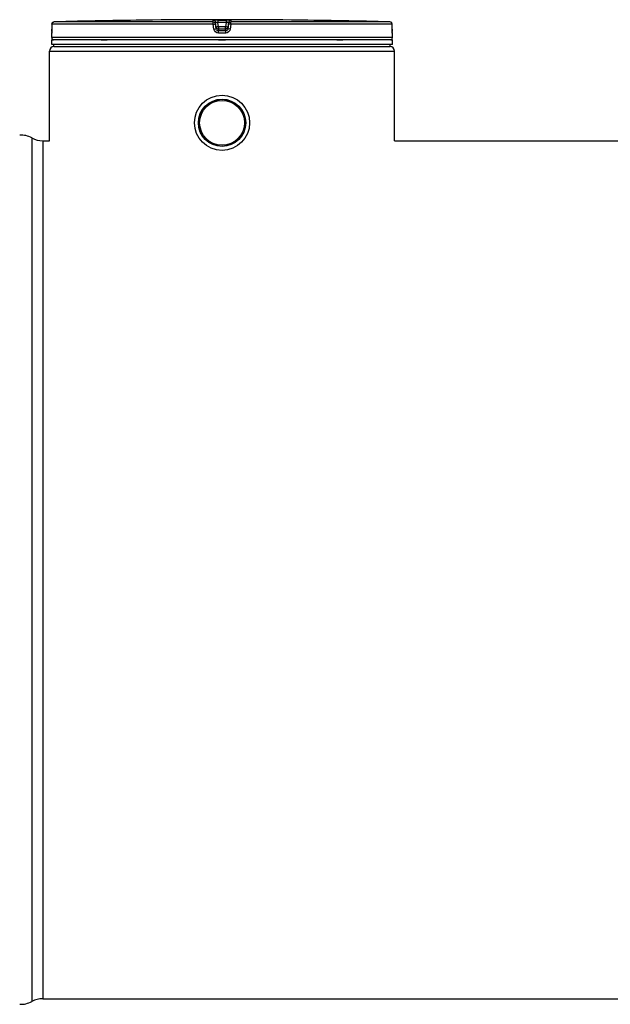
# Model space of a CAD drawing. Header units: millimetres. Extents: x 0 to 297, y 0 to 210.
# Tile 264 of 455: x 128 to 139, y 147 to 164. Entities that reach past the tile are written whole.
import ezdxf

# ---------------------------------------------------------------- set-up
doc = ezdxf.new("R2010")
doc.units = ezdxf.units.MM
doc.header["$LTSCALE"] = 16.335
doc.layers.get('0').update_dxf_attribs({"linetype": 'CONTINUOUS'})
doc.layers.add('01_GLOBAL', color=7, linetype='CONTINUOUS')
doc.layers.add('AXES_REF', color=7, linetype='CONTINUOUS')

msp = doc.modelspace()

# ---------------------------------------------------------------- linework, layer by layer
at = {"color": 9, "linetype": 'Continuous'}
for p, q in [((129.09, 164.313), (129.093, 164.312)), ((129.096, 164.311), (129.099, 164.31)), ((131.945, 164.316), (129.104, 164.316)), ((131.945, 164.316), (131.945, 164.348)), ((131.985, 164.281), (131.985, 164.313)), ((131.996, 164.223), (131.985, 164.313)), ((132.026, 164.349), (132.026, 164.308)), ((132.026, 164.349), (132.101, 164.349)), ((132.036, 164.228), (132.026, 164.308)), ((132.175, 164.308), (132.026, 164.308)), ((132.101, 164.349), (132.176, 164.349)), ((132.175, 164.308), (132.165, 164.228)), ((132.176, 164.349), (132.175, 164.308)), ((132.216, 164.313), (132.205, 164.223)), ((132.216, 164.313), (132.216, 164.281)), ((132.256, 164.348), (132.256, 164.316)), ((135.098, 164.316), (132.256, 164.316)), ((135.105, 164.311), (135.102, 164.31)), ((135.108, 164.312), (135.106, 164.312)), ((129.065, 164.276), (129.064, 164.186)), ((129.064, 164.186), (129.064, 164.187)), ((129.065, 164.276), (129.065, 164.277)), ((131.943, 164.276), (129.065, 164.276)), ((131.955, 164.186), (131.943, 164.276)), ((131.955, 164.186), (131.99, 164.191)), ((131.996, 164.191), (131.985, 164.281)), ((131.996, 164.223), (131.996, 164.191)), ((131.996, 164.223), (131.997, 164.22)), ((132.036, 164.228), (132.036, 164.156)), ((132.165, 164.228), (132.036, 164.228)), ((132.165, 164.188), (132.036, 164.188)), ((132.036, 164.188), (132.036, 164.188)), ((132.101, 164.156), (132.036, 164.156)), ((132.165, 164.156), (132.101, 164.156)), ((132.165, 164.156), (132.165, 164.228)), ((132.166, 164.188), (132.165, 164.188)), ((132.216, 164.281), (132.205, 164.191)), ((132.205, 164.191), (132.205, 164.223)), ((132.205, 164.223), (132.205, 164.22)), ((132.247, 164.186), (132.212, 164.191)), ((132.258, 164.276), (132.247, 164.186)), ((135.137, 164.276), (132.258, 164.276)), ((135.137, 164.276), (135.137, 164.277)), ((135.137, 164.186), (135.137, 164.276)), ((135.137, 164.186), (135.137, 164.187)), ((129.062, 164.116), (129.061, 164.116)), ((135.141, 164.035), (129.061, 164.035)), ((129.077, 163.997), (129.09, 163.997)), ((129.944, 163.997), (130.053, 163.997)), ((132.101, 164.116), (132.035, 164.116)), ((132.037, 163.997), (132.165, 163.997)), ((132.166, 164.116), (132.101, 164.116)), ((134.149, 163.997), (134.258, 163.997)), ((135.112, 163.997), (135.125, 163.997)), ((135.141, 164.116), (135.14, 164.116)), ((128.707, 162.246), (128.707, 146.833)), ((128.901, 162.195), (128.901, 146.883))]:
    msp.add_line(p, q, dxfattribs=at)
at = {"color": 7, "linetype": 'Continuous'}
for p, q in [((130.858, 164.349), (130.779, 164.348)), ((130.859, 164.349), (130.858, 164.349)), ((133.423, 164.348), (133.343, 164.349)), ((133.343, 164.349), (133.343, 164.349)), ((129.064, 164.148), (129.063, 164.143)), ((129.063, 164.143), (129.063, 164.139)), ((129.063, 164.139), (129.063, 164.135)), ((129.063, 164.135), (129.063, 164.131)), ((129.065, 164.277), (129.064, 164.187)), ((129.064, 164.187), (129.064, 164.179)), ((129.064, 164.179), (129.064, 164.172)), ((129.064, 164.172), (129.064, 164.166)), ((129.064, 164.166), (129.064, 164.16)), ((129.064, 164.16), (129.064, 164.154)), ((129.064, 164.154), (129.064, 164.148)), ((135.137, 164.178), (135.137, 164.277)), ((135.138, 164.17), (135.137, 164.18)), ((135.138, 164.163), (135.137, 164.172)), ((135.138, 164.156), (135.138, 164.164)), ((135.138, 164.149), (135.138, 164.157)), ((135.138, 164.144), (135.138, 164.15)), ((135.138, 164.14), (135.138, 164.146)), ((135.139, 164.136), (135.138, 164.141)), ((135.139, 164.133), (135.138, 164.137)), ((135.139, 164.128), (135.139, 164.135)), ((135.139, 164.129), (135.139, 164.131)), ((135.139, 164.127), (135.139, 164.129)), ((129.061, 164.035), (129.061, 164.116)), ((129.061, 163.915), (129.061, 163.995)), ((135.141, 163.995), (129.061, 163.995)), ((129.063, 164.128), (129.062, 164.123)), ((129.077, 163.995), (129.077, 163.997)), ((135.125, 163.995), (135.125, 163.997)), ((135.141, 164.035), (135.141, 164.116)), ((135.141, 163.915), (135.141, 163.995)), ((135.141, 163.915), (129.061, 163.915)), ((129.101, 163.875), (129.101, 163.915)), ((129.101, 163.875), (135.101, 163.875)), ((135.101, 163.875), (135.101, 163.915)), ((128.901, 162.195), (129.021, 162.195)), ((135.181, 162.195), (141.157, 162.195)), ((128.901, 146.883), (169.541, 146.883))]:
    msp.add_line(p, q, dxfattribs=at)
for points in [[(129.063, 164.131), (129.063, 164.129), (129.063, 164.128)], [(135.139, 164.124), (135.139, 164.124), (135.139, 164.123), (135.139, 164.123), (135.139, 164.123), (135.139, 164.123), (135.139, 164.124), (135.139, 164.124), (135.139, 164.125), (135.139, 164.126), (135.139, 164.127)]]:
    msp.add_lwpolyline(points, dxfattribs=at)
for radius in [0.492, 0.422]:
    msp.add_circle((132.101, 162.515), radius, dxfattribs=at)
for centre, radius, start, end in [((129.105, 164.276), 0.04, 91.4864, 179.6289), ((132.101, 48.814), 115.541, 90.65549, 91.48637), ((132.101, 48.815), 115.54, 89.3842, 90.6158), ((132.101, 48.815), 115.54, 88.51363, 89.34452), ((135.097, 164.276), 0.04, 0.4714, 88.5097), ((129.101, 164.116), 0.04, 162.8745, 180), ((129.101, 164.035), 0.04, 180, 235.7356), ((129.087, 163.997), 0.0104, 148.6217, 180), ((135.101, 164.035), 0.04, 304.2644, 360), ((135.114, 163.997), 0.0104, 0, 31.3783), ((135.101, 164.116), 0.04, 0, 17.1275), ((128.512, 161.896), 0.4, 60.9471, 93.2982), ((128.901, 162.595), 0.4, 240.9471, 270), ((128.512, 147.183), 0.4, 266.7018, 299.0529), ((128.901, 146.483), 0.4, 90, 119.0529)]:
    msp.add_arc(centre, radius, start, end, dxfattribs=at)
at = {"color": 9, "linetype": 'Continuous'}
for centre, radius, start, end in [((129.089, 164.298), 0.015, 87.1167, 91.6141), ((129.089, 164.295), 0.0184, 69.4602, 75.8869), ((129.088, 164.292), 0.0208, 65.0149, 69.4881), ((135.114, 164.292), 0.0215, 112.8813, 114.9933), ((135.113, 164.296), 0.017, 101.4114, 104.251), ((127.699, 164.193), 1.366, 357.851, 359.7284), ((132.552, 160.103), 4.157, 97.1347, 97.414), ((132.009, 162.852), 1.384, 82.6563, 83.3141), ((136.524, 164.193), 1.387, 180.2831, 182.0542)]:
    msp.add_arc(centre, radius, start, end, dxfattribs=at)
for points in [[(129.065, 164.276), (129.065, 164.291), (129.074, 164.313), (129.089, 164.313)], [(131.943, 164.276), (131.943, 164.287), (131.944, 164.321), (131.945, 164.31)], [(131.945, 164.348), (131.961, 164.348), (131.986, 164.33), (131.979, 164.316)], [(131.945, 164.316), (131.961, 164.316), (131.986, 164.298), (131.979, 164.284)], [(132.256, 164.348), (132.241, 164.348), (132.216, 164.33), (132.223, 164.316)], [(132.216, 164.281), (132.218, 164.297), (132.239, 164.319), (132.252, 164.31)], [(132.258, 164.276), (132.258, 164.287), (132.257, 164.321), (132.256, 164.31)], [(135.137, 164.276), (135.137, 164.29), (135.131, 164.307), (135.118, 164.312)], [(132.035, 164.116), (132, 164.116), (131.959, 164.151), (131.955, 164.186)], [(132.035, 164.116), (132.035, 164.127), (132.036, 164.161), (132.036, 164.15)], [(132.247, 164.186), (132.242, 164.151), (132.202, 164.116), (132.166, 164.116)], [(132.166, 164.116), (132.166, 164.127), (132.166, 164.161), (132.166, 164.15)]]:
    msp.add_open_spline(points, degree=3, dxfattribs=at)
for points, knots in [([(131.945, 164.348), (131.945, 164.35), (131.958, 164.346), (131.979, 164.352), (132.007, 164.349), (132.026, 164.349)], [0, 0, 0, 0, 0.077113, 0.294292, 1, 1, 1, 1]), ([(131.985, 164.313), (131.985, 164.315), (132.003, 164.307), (132.01, 164.31), (132.018, 164.309)], [0, 0, 0, 0, 0.254625, 1, 1, 1, 1]), ([(132.175, 164.308), (132.18, 164.309), (132.189, 164.31), (132.196, 164.311), (132.21, 164.312), (132.202, 164.311), (132.2, 164.311)], [0, 0, 0, 0, 0.343864, 0.675083, 0.837575, 1, 1, 1, 1]), ([(132.176, 164.349), (132.195, 164.349), (132.223, 164.352), (132.244, 164.346), (132.256, 164.35), (132.256, 164.348)], [0, 0, 0, 0, 0.706963, 0.92344, 1, 1, 1, 1]), ([(135.113, 164.313), (135.113, 164.313), (135.111, 164.313), (135.11, 164.313), (135.109, 164.313)], [0, 0, 0, 0, 0.489837, 1, 1, 1, 1]), ([(135.118, 164.312), (135.117, 164.312), (135.116, 164.313), (135.114, 164.313), (135.113, 164.313)], [0, 0, 0, 0, 0.498239, 1, 1, 1, 1]), ([(129.063, 164.142), (129.063, 164.135), (129.06, 164.13), (129.064, 164.116), (129.062, 164.116)], [0, 0, 0, 0, 0.738699, 1, 1, 1, 1]), ([(131.943, 164.276), (131.948, 164.277), (131.955, 164.278), (131.985, 164.281), (131.978, 164.281)], [0, 0, 0, 0, 0.438351, 1, 1, 1, 1]), ([(132.016, 164.226), (132.011, 164.225), (131.996, 164.224), (132.003, 164.224), (132.003, 164.224)], [0, 0, 0, 0, 0.894651, 1, 1, 1, 1]), ([(132.036, 164.156), (132.028, 164.156), (132.009, 164.155), (132.006, 164.176), (132.01, 164.182)], [0, 0, 0, 0, 0.532206, 1, 1, 1, 1]), ([(132.205, 164.191), (132.204, 164.183), (132.201, 164.164), (132.178, 164.161), (132.172, 164.165)], [0, 0, 0, 0, 0.53572, 1, 1, 1, 1]), ([(132.205, 164.223), (132.205, 164.224), (132.195, 164.222), (132.191, 164.225), (132.186, 164.226)], [0, 0, 0, 0, 0.272435, 1, 1, 1, 1]), ([(132.258, 164.276), (132.253, 164.277), (132.247, 164.278), (132.217, 164.281), (132.224, 164.281)], [0, 0, 0, 0, 0.438351, 1, 1, 1, 1]), ([(135.14, 164.116), (135.138, 164.116), (135.141, 164.131), (135.138, 164.137), (135.138, 164.144)], [0, 0, 0, 0, 0.262414, 1, 1, 1, 1]), ([(129.062, 164.116), (129.062, 164.117), (129.062, 164.12), (129.062, 164.122), (129.062, 164.124)], [0, 0, 0, 0, 0.485545, 1, 1, 1, 1]), ([(135.14, 164.116), (135.14, 164.117), (135.14, 164.12), (135.14, 164.122), (135.139, 164.124)], [0, 0, 0, 0, 0.485542, 1, 1, 1, 1])]:
    msp.add_open_spline(points, degree=3, knots=knots, dxfattribs=at)
at = {"color": 7, "linetype": 'Continuous'}
for points in [[(131.997, 164.22), (132, 164.206), (132.02, 164.186), (132.032, 164.194)], [(132.205, 164.22), (132.202, 164.206), (132.182, 164.186), (132.17, 164.194)]]:
    msp.add_open_spline(points, degree=3, dxfattribs=at)
at = {"layer": '01_GLOBAL', "color": 7, "linetype": 'Continuous'}
for p, q in [((129.021, 162.195), (129.021, 163.795)), ((129.101, 163.875), (135.101, 163.875)), ((135.181, 162.195), (135.181, 163.795))]:
    msp.add_line(p, q, dxfattribs=at)
at = {"layer": '01_GLOBAL', "color": 9, "linetype": 'Continuous'}
msp.add_line((129.021, 163.795), (135.181, 163.795), dxfattribs=at)
at = {"layer": '01_GLOBAL', "color": 7, "linetype": 'Continuous'}
for centre, start, end in [((129.101, 163.795), 90, 180), ((135.101, 163.795), 0, 90)]:
    msp.add_arc(centre, 0.08, start, end, dxfattribs=at)
at = {"layer": 'AXES_REF', "color": 7, "linetype": 'Continuous'}
for radius in [0.42, 0.4]:
    msp.add_circle((132.101, 162.515), radius, dxfattribs=at)

doc.saveas('drawing.dxf')
